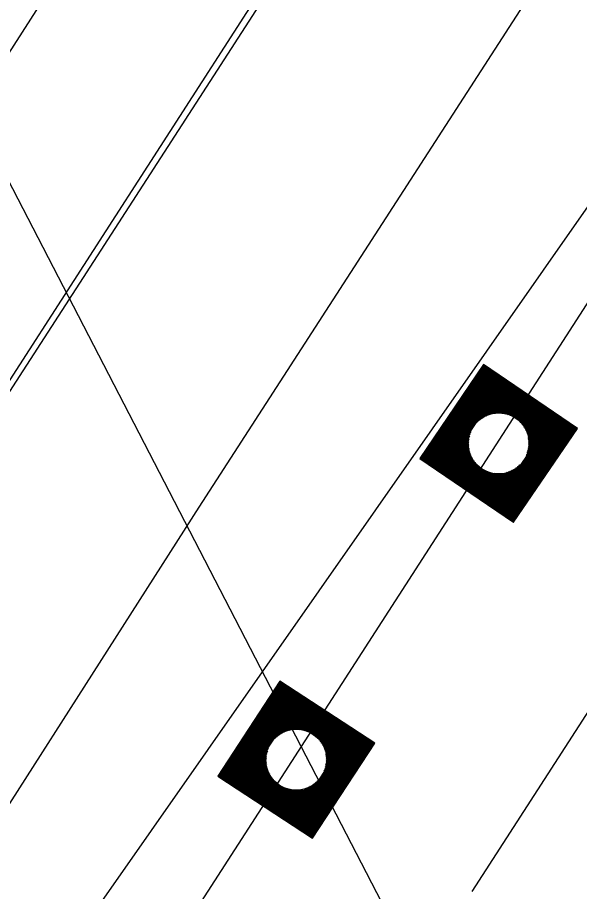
# Model space of a CAD drawing. Extents: x 14104283 to 14129344, y 8637090 to 8673339.
# Drawn here: x 14119329.02 to 14119359.39, y 8669160.47 to 8669207.66 of the extents above; entities that cross this region are included whole.
import ezdxf

# ---------------------------------------------------------------- set-up
doc = ezdxf.new("R2010")
doc.units = 0
for name, color, linetype in [('dsnCellElements', 7, 'Continuous'), ('dsnPaintExistingBrokenLaneLineWhite', 7, 'Continuous'), ('dsnPaintExistingDoubleCenterYellow', 7, 'Continuous'), ('dsnPaintExistingEdgeLineRightWhite', 7, 'Continuous'), ('dsnPaintPlaceBrokenLineWhite', 7, 'Continuous'), ('dsnPaintRemoveBrokenLineWhite', 7, 'Continuous'), ('dsnShadingPaved', 7, 'Continuous'), ('dsnStdLabel', 7, 'Continuous'), ('dsnStgShadingPrevPav', 7, 'Continuous'), ('dsnTapePlaceChannelizingLaneYellow', 7, 'Continuous'), ('dsnTapePlaceChannelizingYellow', 7, 'Continuous')]:
    doc.layers.add(name, color=color, linetype=linetype)

msp = doc.modelspace()

# ---------------------------------------------------------------- linework, layer by layer
at = {"layer": 'dsnCellElements'}
for centre in [(14119355.021, 8669184.661), (14119344.083, 8669167.583)]:
    msp.add_circle(centre, 1.65, dxfattribs=at)
at = {"layer": 'dsnPaintExistingBrokenLaneLineWhite'}
msp.add_line((14119353.59, 8669160.467), (14119404.971, 8669240.065), dxfattribs=at)
at = {"layer": 'dsnPaintExistingDoubleCenterYellow'}
msp.add_line((14119292.215, 8669087.555), (14119403.438, 8669259.759), dxfattribs=at)
at = {"layer": 'dsnPaintExistingEdgeLineRightWhite'}
msp.add_lwpolyline([(14119412.154, 8669317.073), (14119387.623, 8669279.002), (14119355.614, 8669229.262), (14119328.753, 8669187.712), (14119296.908, 8669137.951), (14119267.448, 8669092.088), (14119237.896, 8669046.842), (14119206.907, 8668999.349), (14119178.966, 8668956.718), (14119155.37, 8668919.986)], dxfattribs=at)
at = {"layer": 'dsnPaintPlaceBrokenLineWhite'}
msp.add_line((14119353.59, 8669160.467), (14119404.971, 8669240.065), dxfattribs=at)
at = {"layer": 'dsnPaintRemoveBrokenLineWhite'}
msp.add_lwpolyline([(14119165.41, 8668913.412), (14119189.033, 8668950.186), (14119216.95, 8668992.781), (14119247.944, 8669040.282), (14119277.52, 8669085.564), (14119307.01, 8669131.474), (14119338.846, 8669181.22), (14119365.698, 8669222.758), (14119393.589, 8669266.098)], dxfattribs=at)
at = {"layer": 'dsnShadingPaved'}
for p, q in [((14119155.499, 8668919.903), (14119497.219, 8669449.294)), ((14119403.438, 8669259.759), (14119219.81, 8668997.415)), ((14119292.603, 8669088.156), (14119403.438, 8669259.759))]:
    msp.add_line(p, q, dxfattribs=at)
at = {"layer": 'dsnStdLabel'}
msp.add_line((14119321.12, 8669213.15), (14119355.672, 8669146.421), dxfattribs=at)
for points in [[(14119355.832, 8669180.406), (14119359.275, 8669185.473), (14119354.209, 8669188.916), (14119350.766, 8669183.85), (14119355.832, 8669180.406)], [(14119355.829, 8669180.408), (14119359.271, 8669185.472), (14119354.21, 8669188.911), (14119350.77, 8669183.851), (14119355.834, 8669180.409)], [(14119355.826, 8669180.41), (14119359.266, 8669185.471), (14119354.211, 8669188.907), (14119350.775, 8669183.852), (14119355.836, 8669180.412)], [(14119355.877, 8669180.543), (14119359.22, 8669185.462), (14119354.22, 8669188.861), (14119350.821, 8669183.86), (14119355.854, 8669180.439)], [(14119355.868, 8669180.589), (14119359.175, 8669185.453), (14119354.229, 8669188.815), (14119350.867, 8669183.869), (14119355.873, 8669180.467)], [(14119355.86, 8669180.635), (14119359.129, 8669185.445), (14119354.237, 8669188.769), (14119350.913, 8669183.878), (14119355.891, 8669180.494)], [(14119355.851, 8669180.681), (14119359.083, 8669185.436), (14119354.246, 8669188.724), (14119350.958, 8669183.887), (14119355.877, 8669180.543)], [(14119355.842, 8669180.727), (14119359.037, 8669185.427), (14119354.255, 8669188.678), (14119351.004, 8669183.895), (14119355.868, 8669180.589)], [(14119355.833, 8669180.773), (14119358.991, 8669185.418), (14119354.264, 8669188.632), (14119351.05, 8669183.904), (14119355.86, 8669180.635)], [(14119355.825, 8669180.818), (14119358.945, 8669185.41), (14119354.272, 8669188.586), (14119351.096, 8669183.913), (14119355.851, 8669180.681)], [(14119355.816, 8669180.864), (14119358.9, 8669185.401), (14119354.281, 8669188.54), (14119351.142, 8669183.922), (14119355.842, 8669180.727)], [(14119355.807, 8669180.91), (14119358.854, 8669185.392), (14119354.29, 8669188.494), (14119351.188, 8669183.93), (14119355.833, 8669180.773)], [(14119355.798, 8669180.956), (14119358.808, 8669185.383), (14119354.298, 8669188.448), (14119351.233, 8669183.939), (14119355.825, 8669180.818)], [(14119355.79, 8669181.002), (14119358.762, 8669185.375), (14119354.307, 8669188.403), (14119351.279, 8669183.948), (14119355.816, 8669180.864)], [(14119355.781, 8669181.048), (14119358.716, 8669185.366), (14119354.316, 8669188.357), (14119351.325, 8669183.957), (14119355.807, 8669180.91)], [(14119355.772, 8669181.093), (14119358.67, 8669185.357), (14119354.325, 8669188.311), (14119351.371, 8669183.965), (14119355.798, 8669180.956)], [(14119355.763, 8669181.139), (14119358.624, 8669185.348), (14119354.333, 8669188.265), (14119351.417, 8669183.974), (14119355.79, 8669181.002)], [(14119355.755, 8669181.185), (14119358.579, 8669185.34), (14119354.342, 8669188.219), (14119351.463, 8669183.983), (14119355.781, 8669181.048)], [(14119355.746, 8669181.231), (14119358.533, 8669185.331), (14119354.351, 8669188.173), (14119351.508, 8669183.992), (14119355.772, 8669181.093)], [(14119355.737, 8669181.277), (14119358.487, 8669185.322), (14119354.36, 8669188.128), (14119351.554, 8669184), (14119355.763, 8669181.139)], [(14119355.728, 8669181.323), (14119358.441, 8669185.313), (14119354.368, 8669188.082), (14119351.6, 8669184.009), (14119355.755, 8669181.185)], [(14119355.72, 8669181.369), (14119358.395, 8669185.305), (14119354.377, 8669188.036), (14119351.646, 8669184.018), (14119355.746, 8669181.231)], [(14119355.711, 8669181.414), (14119358.349, 8669185.296), (14119354.386, 8669187.99), (14119351.692, 8669184.027), (14119355.737, 8669181.277)], [(14119355.702, 8669181.46), (14119358.304, 8669185.287), (14119354.395, 8669187.944), (14119351.738, 8669184.035), (14119355.728, 8669181.323)], [(14119355.694, 8669181.506), (14119358.258, 8669185.279), (14119354.403, 8669187.898), (14119351.784, 8669184.044), (14119355.72, 8669181.369)], [(14119355.685, 8669181.552), (14119358.212, 8669185.27), (14119354.412, 8669187.853), (14119351.829, 8669184.053), (14119355.711, 8669181.414)], [(14119355.676, 8669181.598), (14119358.166, 8669185.261), (14119354.421, 8669187.807), (14119351.875, 8669184.062), (14119355.702, 8669181.46)], [(14119355.667, 8669181.644), (14119358.12, 8669185.252), (14119354.43, 8669187.761), (14119351.921, 8669184.07), (14119355.694, 8669181.506)], [(14119355.659, 8669181.689), (14119358.074, 8669185.244), (14119354.438, 8669187.715), (14119351.967, 8669184.079), (14119355.685, 8669181.552)], [(14119355.65, 8669181.735), (14119358.028, 8669185.235), (14119354.447, 8669187.669), (14119352.013, 8669184.088), (14119355.676, 8669181.598)], [(14119355.641, 8669181.781), (14119357.983, 8669185.226), (14119354.456, 8669187.623), (14119352.059, 8669184.096), (14119355.667, 8669181.644)], [(14119355.632, 8669181.827), (14119357.937, 8669185.217), (14119354.465, 8669187.577), (14119352.104, 8669184.105), (14119355.659, 8669181.689)], [(14119355.624, 8669181.873), (14119357.891, 8669185.209), (14119354.473, 8669187.532), (14119352.15, 8669184.114), (14119355.65, 8669181.735)], [(14119355.615, 8669181.919), (14119357.845, 8669185.2), (14119354.482, 8669187.486), (14119352.196, 8669184.123), (14119355.641, 8669181.781)], [(14119355.606, 8669181.964), (14119357.799, 8669185.191), (14119354.491, 8669187.44), (14119352.242, 8669184.131), (14119355.632, 8669181.827)], [(14119355.597, 8669182.01), (14119357.753, 8669185.182), (14119354.5, 8669187.394), (14119352.288, 8669184.14), (14119355.624, 8669181.873)], [(14119355.589, 8669182.056), (14119357.708, 8669185.174), (14119354.508, 8669187.348), (14119352.334, 8669184.149), (14119355.615, 8669181.919)], [(14119355.58, 8669182.102), (14119357.662, 8669185.165), (14119354.517, 8669187.302), (14119352.379, 8669184.158), (14119355.606, 8669181.964)], [(14119355.571, 8669182.148), (14119357.616, 8669185.156), (14119354.526, 8669187.257), (14119352.425, 8669184.166), (14119355.597, 8669182.01)], [(14119355.562, 8669182.194), (14119357.57, 8669185.147), (14119354.534, 8669187.211), (14119352.471, 8669184.175), (14119355.589, 8669182.056)], [(14119355.554, 8669182.24), (14119357.524, 8669185.139), (14119354.543, 8669187.165), (14119352.517, 8669184.184), (14119355.58, 8669182.102)], [(14119355.545, 8669182.285), (14119357.478, 8669185.13), (14119354.552, 8669187.119), (14119352.563, 8669184.193), (14119355.571, 8669182.148)], [(14119355.536, 8669182.331), (14119357.433, 8669185.121), (14119354.561, 8669187.073), (14119352.609, 8669184.201), (14119355.562, 8669182.194)], [(14119355.527, 8669182.377), (14119357.387, 8669185.112), (14119354.569, 8669187.027), (14119352.655, 8669184.21), (14119355.554, 8669182.24)], [(14119355.519, 8669182.423), (14119357.341, 8669185.104), (14119354.578, 8669186.982), (14119352.7, 8669184.219), (14119355.545, 8669182.285)], [(14119355.51, 8669182.469), (14119357.295, 8669185.095), (14119354.587, 8669186.936), (14119352.746, 8669184.228), (14119355.536, 8669182.331)], [(14119355.668, 8669186.161), (14119354.596, 8669186.89), (14119353.867, 8669185.818)], [(14119355.534, 8669186.212), (14119354.604, 8669186.844), (14119353.972, 8669185.914)], [(14119355.431, 8669186.242), (14119354.613, 8669186.798), (14119354.057, 8669185.981)], [(14119355.342, 8669186.263), (14119354.622, 8669186.752), (14119354.132, 8669186.032)], [(14119355.263, 8669186.277), (14119354.631, 8669186.706), (14119354.201, 8669186.074)], [(14119355.191, 8669186.286), (14119354.639, 8669186.661), (14119354.265, 8669186.109)], [(14119355.124, 8669186.292), (14119354.648, 8669186.615), (14119354.325, 8669186.139)], [(14119355.061, 8669186.294), (14119354.657, 8669186.569), (14119354.382, 8669186.165)], [(14119355.002, 8669186.295), (14119354.666, 8669186.523), (14119354.437, 8669186.187)], [(14119354.945, 8669186.293), (14119354.674, 8669186.477), (14119354.49, 8669186.206)], [(14119354.892, 8669186.29), (14119354.683, 8669186.431), (14119354.541, 8669186.223)], [(14119354.84, 8669186.285), (14119354.692, 8669186.386), (14119354.591, 8669186.237)], [(14119354.791, 8669186.278), (14119354.701, 8669186.34), (14119354.639, 8669186.25)], [(14119354.743, 8669186.271), (14119354.709, 8669186.294), (14119354.686, 8669186.26)], [(14119356.52, 8669184.014), (14119357.249, 8669185.086), (14119356.177, 8669185.815)], [(14119356.571, 8669184.148), (14119357.203, 8669185.077), (14119356.273, 8669185.71)], [(14119356.602, 8669184.251), (14119357.157, 8669185.069), (14119356.34, 8669185.624)], [(14119356.622, 8669184.34), (14119357.112, 8669185.06), (14119356.392, 8669185.549)], [(14119356.636, 8669184.419), (14119357.066, 8669185.051), (14119356.434, 8669185.481)], [(14119356.645, 8669184.491), (14119357.02, 8669185.043), (14119356.469, 8669185.417)], [(14119356.651, 8669184.558), (14119356.974, 8669185.034), (14119356.499, 8669185.357)], [(14119353.521, 8669185.308), (14119352.792, 8669184.236), (14119353.864, 8669183.508)], [(14119353.47, 8669185.175), (14119352.838, 8669184.245), (14119353.768, 8669183.613)], [(14119353.439, 8669185.071), (14119352.884, 8669184.254), (14119353.701, 8669183.698)], [(14119353.419, 8669184.983), (14119352.93, 8669184.263), (14119353.65, 8669183.773)], [(14119353.405, 8669184.904), (14119352.975, 8669184.271), (14119353.608, 8669183.842)], [(14119356.654, 8669184.621), (14119356.928, 8669185.025), (14119356.524, 8669185.3)], [(14119356.654, 8669184.68), (14119356.882, 8669185.016), (14119356.546, 8669185.245)], [(14119356.652, 8669184.737), (14119356.837, 8669185.008), (14119356.566, 8669185.192)], [(14119356.649, 8669184.79), (14119356.791, 8669184.999), (14119356.582, 8669185.141)], [(14119356.644, 8669184.842), (14119356.745, 8669184.99), (14119356.597, 8669185.091)], [(14119356.638, 8669184.891), (14119356.699, 8669184.981), (14119356.609, 8669185.043)], [(14119356.63, 8669184.939), (14119356.653, 8669184.973), (14119356.62, 8669184.995)], [(14119353.396, 8669184.831), (14119353.021, 8669184.28), (14119353.573, 8669183.905)], [(14119353.39, 8669184.764), (14119353.067, 8669184.289), (14119353.543, 8669183.966)], [(14119353.388, 8669184.702), (14119353.113, 8669184.298), (14119353.517, 8669184.023)], [(14119353.387, 8669184.642), (14119353.159, 8669184.306), (14119353.495, 8669184.078)], [(14119353.389, 8669184.586), (14119353.205, 8669184.315), (14119353.476, 8669184.131)], [(14119353.392, 8669184.532), (14119353.25, 8669184.324), (14119353.459, 8669184.182)], [(14119353.397, 8669184.481), (14119353.296, 8669184.332), (14119353.445, 8669184.232)], [(14119353.403, 8669184.431), (14119353.342, 8669184.341), (14119353.432, 8669184.28)], [(14119353.411, 8669184.384), (14119353.388, 8669184.35), (14119353.422, 8669184.327)], [(14119355.501, 8669182.515), (14119356.174, 8669183.505)], [(14119354.373, 8669183.161), (14119355.527, 8669182.377)], [(14119354.507, 8669183.111), (14119355.519, 8669182.423)], [(14119354.611, 8669183.08), (14119355.51, 8669182.469)], [(14119354.699, 8669183.06), (14119355.501, 8669182.515)], [(14119354.778, 8669183.046), (14119355.492, 8669182.56)], [(14119354.851, 8669183.037), (14119355.484, 8669182.606)], [(14119354.918, 8669183.031), (14119355.475, 8669182.652)], [(14119354.98, 8669183.028), (14119355.466, 8669182.698)], [(14119355.04, 8669183.028), (14119355.457, 8669182.744)], [(14119355.096, 8669183.03), (14119355.449, 8669182.79)], [(14119355.15, 8669183.033), (14119355.44, 8669182.836)], [(14119355.201, 8669183.038), (14119355.431, 8669182.881)], [(14119355.251, 8669183.044), (14119355.423, 8669182.927)], [(14119355.298, 8669183.052), (14119355.414, 8669182.973)], [(14119355.414, 8669182.973), (14119355.5, 8669183.1)], [(14119355.423, 8669182.927), (14119355.551, 8669183.116)], [(14119355.431, 8669182.881), (14119355.604, 8669183.136)], [(14119355.44, 8669182.836), (14119355.659, 8669183.158)], [(14119355.449, 8669182.79), (14119355.716, 8669183.183)], [(14119355.457, 8669182.744), (14119355.777, 8669183.213)], [(14119355.466, 8669182.698), (14119355.84, 8669183.248)], [(14119355.475, 8669182.652), (14119355.909, 8669183.29)], [(14119355.484, 8669182.606), (14119355.984, 8669183.342)], [(14119355.492, 8669182.56), (14119356.069, 8669183.409)], [(14119344.968, 8669163.343), (14119348.323, 8669168.468), (14119343.198, 8669171.823), (14119339.843, 8669166.698), (14119344.968, 8669163.343)], [(14119344.966, 8669163.345), (14119348.319, 8669168.468), (14119343.199, 8669171.819), (14119339.848, 8669166.699), (14119344.97, 8669163.346)], [(14119344.963, 8669163.347), (14119348.314, 8669168.467), (14119343.2, 8669171.814), (14119339.852, 8669166.7), (14119344.972, 8669163.349)], [(14119345.011, 8669163.481), (14119348.269, 8669168.457), (14119343.21, 8669171.769), (14119339.898, 8669166.71), (14119344.99, 8669163.376)], [(14119345.002, 8669163.527), (14119348.223, 8669168.448), (14119343.219, 8669171.723), (14119339.944, 8669166.719), (14119345.008, 8669163.404)], [(14119344.992, 8669163.572), (14119348.177, 8669168.438), (14119343.229, 8669171.677), (14119339.989, 8669166.729), (14119345.026, 8669163.432)], [(14119344.983, 8669163.618), (14119348.131, 8669168.428), (14119343.238, 8669171.631), (14119340.035, 8669166.738), (14119345.011, 8669163.481)], [(14119344.973, 8669163.664), (14119348.086, 8669168.419), (14119343.248, 8669171.586), (14119340.081, 8669166.748), (14119345.002, 8669163.527)], [(14119344.964, 8669163.709), (14119348.04, 8669168.409), (14119343.257, 8669171.54), (14119340.126, 8669166.757), (14119344.992, 8669163.572)], [(14119344.954, 8669163.755), (14119347.994, 8669168.4), (14119343.267, 8669171.494), (14119340.172, 8669166.767), (14119344.983, 8669163.618)], [(14119344.944, 8669163.801), (14119347.949, 8669168.39), (14119343.276, 8669171.449), (14119340.218, 8669166.776), (14119344.973, 8669163.664)], [(14119344.935, 8669163.846), (14119347.903, 8669168.381), (14119343.286, 8669171.403), (14119340.264, 8669166.786), (14119344.964, 8669163.709)], [(14119344.925, 8669163.892), (14119347.857, 8669168.371), (14119343.295, 8669171.357), (14119340.309, 8669166.795), (14119344.954, 8669163.755)], [(14119344.916, 8669163.938), (14119347.812, 8669168.362), (14119343.305, 8669171.312), (14119340.355, 8669166.805), (14119344.944, 8669163.801)], [(14119344.906, 8669163.983), (14119347.766, 8669168.352), (14119343.314, 8669171.266), (14119340.401, 8669166.814), (14119344.935, 8669163.846)], [(14119344.897, 8669164.029), (14119347.72, 8669168.343), (14119343.324, 8669171.22), (14119340.446, 8669166.824), (14119344.925, 8669163.892)], [(14119344.887, 8669164.075), (14119347.675, 8669168.333), (14119343.334, 8669171.175), (14119340.492, 8669166.834), (14119344.916, 8669163.938)], [(14119344.878, 8669164.12), (14119347.629, 8669168.324), (14119343.343, 8669171.129), (14119340.538, 8669166.843), (14119344.906, 8669163.983)], [(14119344.868, 8669164.166), (14119347.583, 8669168.314), (14119343.353, 8669171.083), (14119340.583, 8669166.853), (14119344.897, 8669164.029)], [(14119344.859, 8669164.212), (14119347.538, 8669168.304), (14119343.362, 8669171.038), (14119340.629, 8669166.862), (14119344.887, 8669164.075)], [(14119344.849, 8669164.258), (14119347.492, 8669168.295), (14119343.372, 8669170.992), (14119340.675, 8669166.872), (14119344.878, 8669164.12)], [(14119344.84, 8669164.303), (14119347.446, 8669168.285), (14119343.381, 8669170.946), (14119340.72, 8669166.881), (14119344.868, 8669164.166)], [(14119344.83, 8669164.349), (14119347.401, 8669168.276), (14119343.391, 8669170.901), (14119340.766, 8669166.891), (14119344.859, 8669164.212)], [(14119344.821, 8669164.395), (14119347.355, 8669168.266), (14119343.4, 8669170.855), (14119340.812, 8669166.9), (14119344.849, 8669164.258)], [(14119344.811, 8669164.44), (14119347.309, 8669168.257), (14119343.41, 8669170.809), (14119340.857, 8669166.91), (14119344.84, 8669164.303)], [(14119344.801, 8669164.486), (14119347.263, 8669168.247), (14119343.419, 8669170.763), (14119340.903, 8669166.919), (14119344.83, 8669164.349)], [(14119344.792, 8669164.532), (14119347.218, 8669168.238), (14119343.429, 8669170.718), (14119340.949, 8669166.929), (14119344.821, 8669164.395)], [(14119344.782, 8669164.577), (14119347.172, 8669168.228), (14119343.438, 8669170.672), (14119340.994, 8669166.938), (14119344.811, 8669164.44)], [(14119344.773, 8669164.623), (14119347.126, 8669168.219), (14119343.448, 8669170.626), (14119341.04, 8669166.948), (14119344.801, 8669164.486)], [(14119344.763, 8669164.669), (14119347.081, 8669168.209), (14119343.457, 8669170.581), (14119341.086, 8669166.957), (14119344.792, 8669164.532)], [(14119344.754, 8669164.714), (14119347.035, 8669168.2), (14119343.467, 8669170.535), (14119341.132, 8669166.967), (14119344.782, 8669164.577)], [(14119344.744, 8669164.76), (14119346.989, 8669168.19), (14119343.477, 8669170.489), (14119341.177, 8669166.977), (14119344.773, 8669164.623)], [(14119344.735, 8669164.806), (14119346.944, 8669168.18), (14119343.486, 8669170.444), (14119341.223, 8669166.986), (14119344.763, 8669164.669)], [(14119344.725, 8669164.851), (14119346.898, 8669168.171), (14119343.496, 8669170.398), (14119341.269, 8669166.996), (14119344.754, 8669164.714)], [(14119344.716, 8669164.897), (14119346.852, 8669168.161), (14119343.505, 8669170.352), (14119341.314, 8669167.005), (14119344.744, 8669164.76)], [(14119344.706, 8669164.943), (14119346.807, 8669168.152), (14119343.515, 8669170.307), (14119341.36, 8669167.015), (14119344.735, 8669164.806)], [(14119344.697, 8669164.988), (14119346.761, 8669168.142), (14119343.524, 8669170.261), (14119341.406, 8669167.024), (14119344.725, 8669164.851)], [(14119344.687, 8669165.034), (14119346.715, 8669168.133), (14119343.534, 8669170.215), (14119341.451, 8669167.034), (14119344.716, 8669164.897)], [(14119344.677, 8669165.08), (14119346.67, 8669168.123), (14119343.543, 8669170.17), (14119341.497, 8669167.043), (14119344.706, 8669164.943)], [(14119344.668, 8669165.126), (14119346.624, 8669168.114), (14119343.553, 8669170.124), (14119341.543, 8669167.053), (14119344.697, 8669164.988)], [(14119344.658, 8669165.171), (14119346.578, 8669168.104), (14119343.562, 8669170.078), (14119341.588, 8669167.062), (14119344.687, 8669165.034)], [(14119344.649, 8669165.217), (14119346.533, 8669168.095), (14119343.572, 8669170.033), (14119341.634, 8669167.072), (14119344.677, 8669165.08)], [(14119344.639, 8669165.263), (14119346.487, 8669168.085), (14119343.581, 8669169.987), (14119341.68, 8669167.081), (14119344.668, 8669165.126)], [(14119344.63, 8669165.308), (14119346.441, 8669168.076), (14119343.591, 8669169.941), (14119341.725, 8669167.091), (14119344.658, 8669165.171)], [(14119344.62, 8669165.354), (14119346.395, 8669168.066), (14119343.601, 8669169.895), (14119341.771, 8669167.101), (14119344.649, 8669165.217)], [(14119344.611, 8669165.4), (14119346.35, 8669168.056), (14119343.61, 8669169.85), (14119341.817, 8669167.11), (14119344.639, 8669165.263)], [(14119344.704, 8669169.094), (14119343.62, 8669169.804), (14119342.91, 8669168.72)], [(14119344.57, 8669169.143), (14119343.629, 8669169.758), (14119343.013, 8669168.818)], [(14119344.466, 8669169.171), (14119343.639, 8669169.713), (14119343.097, 8669168.886)], [(14119344.377, 8669169.19), (14119343.648, 8669169.667), (14119343.171, 8669168.939)], [(14119344.297, 8669169.203), (14119343.658, 8669169.621), (14119343.239, 8669168.982)], [(14119344.225, 8669169.211), (14119343.667, 8669169.576), (14119343.302, 8669169.018)], [(14119344.158, 8669169.215), (14119343.677, 8669169.53), (14119343.362, 8669169.049)], [(14119344.095, 8669169.217), (14119343.686, 8669169.484), (14119343.419, 8669169.076)], [(14119344.036, 8669169.216), (14119343.696, 8669169.439), (14119343.473, 8669169.099)], [(14119343.98, 8669169.213), (14119343.705, 8669169.393), (14119343.526, 8669169.119)], [(14119343.926, 8669169.209), (14119343.715, 8669169.347), (14119343.577, 8669169.136)], [(14119343.875, 8669169.203), (14119343.725, 8669169.302), (14119343.626, 8669169.152)], [(14119343.825, 8669169.196), (14119343.734, 8669169.256), (14119343.674, 8669169.165)], [(14119343.778, 8669169.188), (14119343.744, 8669169.21), (14119343.721, 8669169.176)], [(14119345.594, 8669166.962), (14119346.304, 8669168.047), (14119345.22, 8669168.757)], [(14119345.643, 8669167.097), (14119346.258, 8669168.037), (14119345.318, 8669168.653)], [(14119345.671, 8669167.201), (14119346.213, 8669168.028), (14119345.386, 8669168.569)], [(14119345.69, 8669167.29), (14119346.167, 8669168.018), (14119345.439, 8669168.495)], [(14119345.703, 8669167.369), (14119346.121, 8669168.009), (14119345.482, 8669168.427)], [(14119345.711, 8669167.442), (14119346.076, 8669167.999), (14119345.518, 8669168.364)], [(14119342.572, 8669168.204), (14119341.862, 8669167.12), (14119342.947, 8669166.41)], [(14119342.524, 8669168.07), (14119341.908, 8669167.129), (14119342.849, 8669166.513)], [(14119342.495, 8669167.966), (14119341.954, 8669167.139), (14119342.781, 8669166.597)], [(14119342.476, 8669167.877), (14119342, 8669167.148), (14119342.728, 8669166.671)], [(14119345.715, 8669167.509), (14119346.03, 8669167.99), (14119345.549, 8669168.305)], [(14119345.717, 8669167.571), (14119345.984, 8669167.98), (14119345.576, 8669168.248)], [(14119345.716, 8669167.631), (14119345.939, 8669167.971), (14119345.599, 8669168.193)], [(14119345.713, 8669167.687), (14119345.893, 8669167.961), (14119345.619, 8669168.141)], [(14119345.709, 8669167.741), (14119345.847, 8669167.952), (14119345.636, 8669168.09)], [(14119345.703, 8669167.792), (14119345.802, 8669167.942), (14119345.652, 8669168.04)], [(14119345.696, 8669167.841), (14119345.756, 8669167.932), (14119345.665, 8669167.992)], [(14119345.688, 8669167.889), (14119345.71, 8669167.923), (14119345.676, 8669167.945)], [(14119342.464, 8669167.797), (14119342.045, 8669167.158), (14119342.685, 8669166.739)], [(14119342.456, 8669167.725), (14119342.091, 8669167.167), (14119342.649, 8669166.802)], [(14119342.451, 8669167.658), (14119342.137, 8669167.177), (14119342.618, 8669166.862)], [(14119342.45, 8669167.595), (14119342.182, 8669167.186), (14119342.591, 8669166.919)], [(14119342.45, 8669167.536), (14119342.228, 8669167.196), (14119342.568, 8669166.973)], [(14119342.453, 8669167.48), (14119342.274, 8669167.205), (14119342.548, 8669167.026)], [(14119342.457, 8669167.426), (14119342.319, 8669167.215), (14119342.53, 8669167.077)], [(14119342.463, 8669167.375), (14119342.365, 8669167.225), (14119342.515, 8669167.126)], [(14119342.47, 8669167.325), (14119342.411, 8669167.234), (14119342.502, 8669167.174)], [(14119342.479, 8669167.278), (14119342.456, 8669167.244), (14119342.49, 8669167.221)], [(14119343.462, 8669166.072), (14119344.63, 8669165.308)], [(14119343.597, 8669166.024), (14119344.62, 8669165.354)], [(14119343.701, 8669165.995), (14119344.611, 8669165.4)], [(14119344.389, 8669165.979), (14119344.506, 8669165.902)], [(14119344.506, 8669165.902), (14119344.59, 8669166.03)], [(14119344.515, 8669165.856), (14119344.641, 8669166.048)], [(14119344.525, 8669165.811), (14119344.693, 8669166.068)], [(14119344.534, 8669165.765), (14119344.748, 8669166.091)], [(14119344.544, 8669165.719), (14119344.805, 8669166.118)], [(14119344.553, 8669165.674), (14119344.864, 8669166.149)], [(14119344.563, 8669165.628), (14119344.927, 8669166.185)], [(14119344.573, 8669165.582), (14119344.995, 8669166.228)], [(14119344.582, 8669165.537), (14119345.069, 8669166.281)], [(14119344.592, 8669165.491), (14119345.153, 8669166.349)], [(14119344.601, 8669165.445), (14119345.257, 8669166.447)], [(14119343.79, 8669165.976), (14119344.601, 8669165.445)], [(14119343.869, 8669165.964), (14119344.592, 8669165.491)], [(14119343.942, 8669165.956), (14119344.582, 8669165.537)], [(14119344.009, 8669165.951), (14119344.573, 8669165.582)], [(14119344.071, 8669165.95), (14119344.563, 8669165.628)], [(14119344.131, 8669165.95), (14119344.553, 8669165.674)], [(14119344.187, 8669165.953), (14119344.544, 8669165.719)], [(14119344.241, 8669165.957), (14119344.534, 8669165.765)], [(14119344.292, 8669165.963), (14119344.525, 8669165.811)], [(14119344.341, 8669165.97), (14119344.515, 8669165.856)]]:
    msp.add_lwpolyline(points, dxfattribs=at)
at = {"layer": 'dsnStgShadingPrevPav'}
msp.add_lwpolyline([(14119144.139, 8668920.298), (14119170.944, 8668961.906), (14119198.951, 8669005.045), (14119229.551, 8669052.673), (14119259.704, 8669099.165), (14119288.843, 8669144.529), (14119320.431, 8669193.086), (14119347.134, 8669234.701), (14119379.164, 8669285.012), (14119403.272, 8669322.206)], dxfattribs=at)
at = {"layer": 'dsnTapePlaceChannelizingLaneYellow'}
msp.add_line((14119403.438, 8669259.759), (14119219.81, 8668997.415), dxfattribs=at)
at = {"layer": 'dsnTapePlaceChannelizingYellow'}
msp.add_line((14119292.603, 8669088.156), (14119403.438, 8669259.759), dxfattribs=at)

doc.saveas('drawing.dxf')
